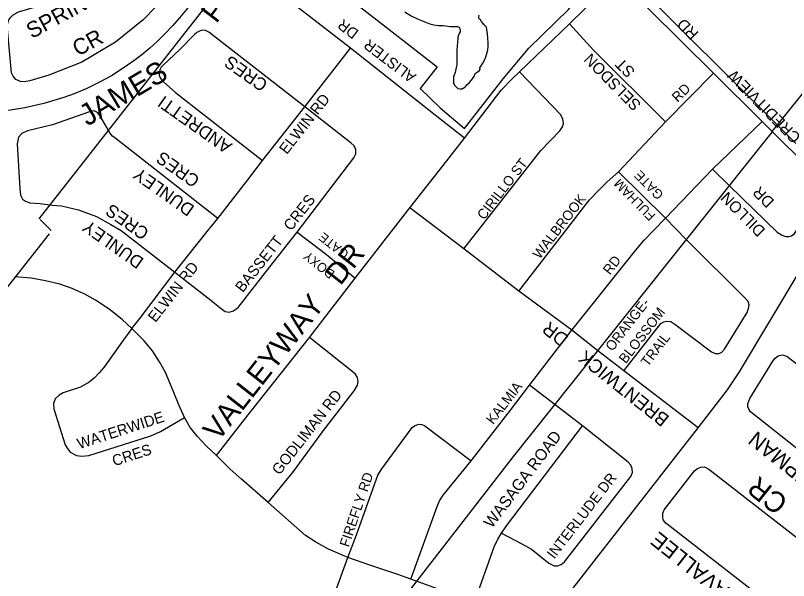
# Model space of a CAD drawing. Extents: x 586326 to 623965, y 4819854 to 4857850.
# Drawn here: x 595187 to 596086, y 4835238 to 4835896 of the extents above; entities that cross this region are included whole.
import ezdxf

# ---------------------------------------------------------------- set-up
doc = ezdxf.new("R2010")
doc.units = 0
for name, color, linetype in [('Lots_Concessions', 7, 'Continuous'), ('Major Rds and Hwys', 7, 'Continuous'), ('Major Rds Lbls', 7, 'Continuous'), ('Minor Rd Lbls', 7, 'Continuous'), ('Minor Rds', 7, 'Continuous'), ('Park Outlines', 7, 'Continuous'), ('Proposed Secondary Rds', 7, 'Continuous'), ('Secondary Rds Lbls', 7, 'Continuous'), ('SWM Ponds', 7, 'Continuous')]:
    doc.layers.add(name, color=color, linetype=linetype)

msp = doc.modelspace()

# ---------------------------------------------------------------- linework, layer by layer
at = {"layer": 'Lots_Concessions'}
for p, q in [((595214.13, 4835659.33), (595634.05, 4836194.68)), ((596067.21, 4835760.77), (596157.04, 4835872.33)), ((596057.83, 4835748.27), (596067.54, 4835760.45)), ((595765, 4835381.09), (596057.83, 4835748.27)), ((595215.35, 4835658.38), (595228.06, 4835645.62)), ((595225.74, 4835641.66), (595021.94, 4835383.8)), ((595647.33, 4835229.37), (595765, 4835381.09))]:
    msp.add_line(p, q, dxfattribs=at)
at = {"layer": 'Major Rds and Hwys'}
for points in [[(595434.41, 4835968.17), (595385.4, 4835902.35), (595377.64, 4835893.01), (595369.78, 4835884.14), (595360.48, 4835874.44), (595351.56, 4835865.62), (595342.98, 4835857.83), (595333.79, 4835850.19), (595324.48, 4835843.3), (595309.76, 4835833.24), (595298.39, 4835825.87), (595285.11, 4835818.54), (595268.96, 4835810.67), (595254.88, 4835804.58), (595242.99, 4835800.4), (595219.55, 4835793.57), (595197.29, 4835788.62), (595180.69, 4835785.6), (595163.7, 4835783.95)], [(595981.15, 4835415.73), (596015.44, 4835460.04), (596029.14, 4835481.05), (596101.06, 4835601.15), (596125.85, 4835639.86), (596146.17, 4835671.59), (596165.15, 4835699.09), (596187.05, 4835727.37), (596219.17, 4835767.54)], [(595787.09, 4835167.24), (595981.15, 4835415.73)]]:
    msp.add_lwpolyline(points, dxfattribs=at)
at = {"layer": 'Minor Rds'}
for points in [[(595355.62, 4835916.89), (595353.78, 4835912.21), (595349.5, 4835905.57), (595335.04, 4835890.7), (595302.88, 4835864.88), (595263.68, 4835841.57), (595225.58, 4835826.39), (595203.42, 4835819.95), (595196.51, 4835818.65), (595192.23, 4835819.27), (595186.98, 4835821.55), (595183.87, 4835825.12), (595182.09, 4835829.23), (595177.07, 4835884.65), (595178.87, 4835890.73), (595181.01, 4835894.05), (595183.85, 4835896.82), (595189.93, 4835900.24), (595208.52, 4835905.45), (595231.94, 4835915.97), (595253.34, 4835929.43), (595266.27, 4835939.29), (595281.47, 4835952.37), (595295.6, 4835969)], [(595576.53, 4835857.73), (595434.41, 4835968.17)], [(595999.14, 4835828.94), (595886.65, 4835940.65)], [(595943.29, 4835772.19), (595859.54, 4835855.68), (595831.61, 4835886.04)], [(595523.19, 4835789.43), (595411.72, 4835876.44), (595407.69, 4835878.49), (595404.58, 4835878.73), (595401.38, 4835878.02), (595397.69, 4835876.14), (595394.89, 4835873.93), (595377.98, 4835856.48), (595358.32, 4835838.29), (595356.01, 4835835.62), (595354.41, 4835832.51), (595353.84, 4835829.58), (595353.86, 4835826.47), (595355.04, 4835823.28), (595356.79, 4835820.67), (595359.2, 4835818.25), (595372.64, 4835806.46), (595474.06, 4835727.07)], [(595523.19, 4835789.43), (595576.53, 4835857.73)], [(595675.21, 4835779.85), (595576.53, 4835857.73)], [(595708.55, 4835624.22), (595798.16, 4835738.92), (595820.36, 4835761.71), (595823.36, 4835766.24), (595824.56, 4835770.25), (595823.62, 4835775.38), (595821.34, 4835780.19), (595773.06, 4835830.28)], [(595943.29, 4835772.19), (595999.14, 4835828.94)], [(596055.82, 4835772.68), (595999.14, 4835828.94)], [(595474.06, 4835727.07), (595523.19, 4835789.43)], [(595514.48, 4835643.84), (595580.57, 4835730.18), (595582.91, 4835734.96), (595582.88, 4835739.96), (595580.59, 4835744.3), (595577.48, 4835747.43), (595523.19, 4835789.43)], [(595295.52, 4835760.92), (595284.94, 4835779.54), (595282.2, 4835783.06), (595278.25, 4835785.04), (595272.56, 4835783.73), (595229.54, 4835768.73), (595200.49, 4835761.77), (595193.94, 4835758.66), (595190, 4835754.32), (595188.5, 4835746.6), (595191.5, 4835694.39), (595192.44, 4835686.8), (595194.86, 4835682.16), (595198.4, 4835679.67), (595203.08, 4835677.93), (595215.22, 4835676.96), (595229.17, 4835675.12)], [(595709.15, 4835753.06), (595675.21, 4835779.85)], [(595888.64, 4835713.87), (595943.29, 4835772.19)], [(595997.91, 4835716.89), (596055.82, 4835772.68)], [(596125.51, 4835688.14), (596126.52, 4835690.47), (596126.81, 4835693.25), (596126.58, 4835696.3), (596125.45, 4835699.51), (596123.76, 4835702.9), (596121.65, 4835706.02), (596119.25, 4835709.08), (596055.82, 4835772.68)], [(595421.94, 4835659.44), (595302.28, 4835753.46), (595299.57, 4835755.62), (595297.43, 4835757.89), (595295.52, 4835760.92)], [(595421.94, 4835659.44), (595457.04, 4835704.77), (595474.06, 4835727.07)], [(595772.62, 4835574.99), (595854.65, 4835681.4), (595865.43, 4835692.65), (595875.41, 4835702.32), (595888.64, 4835713.87)], [(595943.07, 4835659.85), (595888.64, 4835713.87)], [(595943.07, 4835659.85), (595997.91, 4835716.89)], [(595997.91, 4835716.89), (596017.72, 4835697.46)], [(596017.72, 4835697.46), (596073.03, 4835643.78), (596078.06, 4835640.41), (596082.9, 4835638.84), (596086.57, 4835638.5), (596090.01, 4835639.5), (596093.21, 4835642.06), (596125.51, 4835688.14)], [(595229.17, 4835675.12), (595240.23, 4835674.17), (595259.88, 4835669.8), (595280.68, 4835661.81), (595297.47, 4835652.63), (595309.76, 4835645.66), (595372.15, 4835597.15)], [(595708.55, 4835624.22), (595645.65, 4835671.91)], [(595833.99, 4835529.53), (595908.31, 4835622.44), (595918.16, 4835634.2), (595929.48, 4835646.14), (595943.07, 4835659.85)], [(595967.33, 4835635.15), (595943.07, 4835659.85)], [(595372.15, 4835597.15), (595411.31, 4835646.24), (595415.06, 4835650.88)], [(595415.06, 4835650.88), (595421.94, 4835659.44)], [(595482.51, 4835603.25), (595514.48, 4835643.84)], [(595514.48, 4835643.84), (595548.46, 4835617.63)], [(595894.67, 4835482.14), (595937.74, 4835537.27), (595941.17, 4835539.13), (595945.03, 4835540.27), (595949.42, 4835539.81), (595954.02, 4835536.76), (595996.56, 4835504.5), (596001.09, 4835502.38), (596005.44, 4835502.36), (596008.86, 4835504.19), (596011.94, 4835507.53), (596038.22, 4835550.26), (596039.92, 4835554.89), (596040.36, 4835559.18), (596039.31, 4835562.92), (596036.3, 4835566.53), (595967.33, 4835635.15)], [(595772.62, 4835574.99), (595708.55, 4835624.22)], [(595548.46, 4835617.63), (595582.03, 4835590.05)], [(595331.12, 4835543.22), (595372.15, 4835597.15)], [(595372.15, 4835597.15), (595414.02, 4835564.37), (595424.29, 4835555.88), (595430.64, 4835551.38), (595435.39, 4835550.63), (595440.52, 4835552.25), (595445.69, 4835555.94), (595482.51, 4835603.25)], [(595833.99, 4835529.53), (595772.62, 4835574.99)], [(595322.11, 4835531.38), (595331.12, 4835543.22)], [(595322.11, 4835531.38), (595312.36, 4835518.24), (595289.54, 4835486.07), (595284.04, 4835479.82), (595278.46, 4835474.27), (595272.31, 4835469.16), (595262.08, 4835463.21), (595242.11, 4835456.48), (595237.4, 4835453.82), (595232.7, 4835449.83), (595230.72, 4835444.25), (595231.02, 4835438.21), (595244.46, 4835396.29), (595246.95, 4835391.71), (595250.41, 4835387.69), (595257.7, 4835383.84), (595263.89, 4835382.92), (595271.8, 4835383.64), (595344.05, 4835406.65), (595355.4, 4835411.65), (595383.35, 4835427.82)], [(595784.9, 4835465.69), (595833.99, 4835529.53)], [(595864.48, 4835505.71), (595833.99, 4835529.53)], [(595510.29, 4835365.09), (595545.11, 4835412.92), (595580.67, 4835458.87), (595584.8, 4835465.45), (595585.58, 4835469.91), (595584.66, 4835474.36), (595582.03, 4835478.78), (595528.8, 4835521.04)], [(595894.67, 4835482.14), (595864.48, 4835505.71)], [(596178.62, 4835328.39), (596150.08, 4835349.2), (596042.18, 4835434.39), (596039.97, 4835437.52), (596038.93, 4835440.47), (596038.85, 4835443.86), (596041.4, 4835449.97), (596068, 4835493.35), (596070.85, 4835496.99), (596074.28, 4835499.57), (596079.03, 4835500.72), (596084.26, 4835499.44), (596215.3, 4835397.42)], [(595981.15, 4835415.73), (595894.67, 4835482.14)], [(595717.14, 4835377.46), (595762.56, 4835436.6), (595784.9, 4835465.69)], [(595814.55, 4835442.85), (595784.9, 4835465.69)], [(595846.73, 4835418.15), (595814.55, 4835442.85)], [(595583.43, 4835291.16), (595608.44, 4835360.87), (595613.05, 4835368.35), (595648.4, 4835416.37), (595651.08, 4835418.37), (595653.54, 4835419.48), (595656.4, 4835420.01), (595659.59, 4835419.86), (595663.2, 4835418.42), (595717.14, 4835377.46)], [(595752.22, 4835293.31), (595758.11, 4835301.98), (595846.73, 4835418.15)], [(595752.22, 4835293.31), (595775.85, 4835280.82), (595787.05, 4835274.5), (595807.26, 4835258.44), (595813.62, 4835255.29), (595817.48, 4835255.15), (595821.73, 4835256.91), (595825.73, 4835259.76), (595902.78, 4835359.12), (595904.68, 4835363.92), (595904.52, 4835368.24), (595902.89, 4835372.39), (595899.58, 4835376.08), (595846.73, 4835418.15)], [(595646.82, 4835239.73), (595677.33, 4835324.53), (595680.3, 4835330.77), (595684.23, 4835337.47), (595717.14, 4835377.46)], [(595480.49, 4835329.12), (595510.29, 4835365.09)], [(596090.27, 4835190.77), (595943.43, 4835304.89), (595940.44, 4835308.84), (595939.98, 4835312.64), (595940.25, 4835316.53), (595941.76, 4835320.36), (595976.76, 4835365.68), (595980.34, 4835368.73), (595984.28, 4835370.12), (595988.68, 4835370.32), (595993.45, 4835367.61), (596138.5, 4835255.09)], [(595573.28, 4835264.92), (595583.43, 4835291.16)], [(595720.66, 4835212.84), (595743.88, 4835277.27), (595748.11, 4835286.35), (595752.22, 4835293.31)], [(595618.17, 4835165.96), (595597.37, 4835175.68), (595587.53, 4835181.38), (595577.45, 4835190.84), (595563.63, 4835203.63), (595560.43, 4835206.84), (595558.26, 4835209.71), (595556.75, 4835213.23), (595556.38, 4835216.85), (595557.49, 4835221.16), (595573.28, 4835264.92)]]:
    msp.add_lwpolyline(points, dxfattribs=at)
at = {"layer": 'Park Outlines'}
msp.add_lwpolyline([(595476.31, 4835993.55), (595525.79, 4835954.68), (595677.26, 4835836.12), (595657.52, 4835810.85), (595680.78, 4835788.55), (595709.14, 4835764.56), (595754.24, 4835822.28), (595784.25, 4835857.71), (595830.82, 4835903.44), (595859.69, 4835945.44), (595826.12, 4835978.5), (595720.14, 4836083.7), (595669.09, 4836018.07), (595571.53, 4836114.2)], close=True, dxfattribs=at)
msp.add_lwpolyline([(596206.93, 4836078.14), (596059.27, 4836027.06), (595997.15, 4836005.57), (595987.38, 4836001.9), (595977.81, 4835997.73), (595968.47, 4835993.06), (595959.39, 4835987.91), (595950.6, 4835982.3), (595942.7, 4835976.69), (595935.09, 4835970.7), (595927.78, 4835964.35), (595920.78, 4835957.65), (595905.62, 4835942.41), (595904.7, 4835941.14), (595904.22, 4835939.65), (595904.23, 4835938.09), (595904.71, 4835936.6), (595905.64, 4835935.34), (596073.33, 4835768.47), (596094.92, 4835746.97)], dxfattribs=at)
at = {"layer": 'Proposed Secondary Rds'}
for points in [[(595831.61, 4835886.04), (595886.65, 4835940.65)], [(595773.06, 4835830.28), (595831.61, 4835886.04)], [(595709.15, 4835753.06), (595752.08, 4835808.99), (595764.59, 4835822.22), (595773.06, 4835830.28)], [(595645.65, 4835671.91), (595688.66, 4835726.83), (595709.15, 4835753.06)], [(595582.03, 4835590.05), (595645.65, 4835671.91)], [(595322.11, 4835531.38), (595310.75, 4835541.89), (595295.54, 4835553.99), (595279.61, 4835564.55), (595267.41, 4835571.71), (595252.47, 4835578), (595238.25, 4835583.16), (595221.58, 4835587.1), (595204.82, 4835590.16), (595185.98, 4835591.69)], [(595528.8, 4835521.04), (595582.03, 4835590.05)], [(595383.35, 4835427.82), (595376.53, 4835442.75), (595370.01, 4835458.89), (595361.13, 4835480.51), (595354.13, 4835492.77), (595345.93, 4835505.52), (595336.31, 4835517.29), (595322.11, 4835531.38)], [(595451.42, 4835423.61), (595528.8, 4835521.04)], [(595420.59, 4835383.54), (595408.34, 4835395.05), (595398.28, 4835405.92), (595390.08, 4835416.43), (595383.35, 4835427.82)], [(595420.59, 4835383.54), (595451.42, 4835423.61)], [(595480.49, 4835329.12), (595449.59, 4835356.32), (595436.48, 4835367.79), (595420.59, 4835383.54)], [(595573.28, 4835264.92), (595550.84, 4835274.57), (595536.28, 4835282.67), (595524.28, 4835290.67), (595480.49, 4835329.12)], [(595631.43, 4835244.99), (595599.19, 4835256.01), (595573.28, 4835264.92)], [(595646.82, 4835239.73), (595631.43, 4835244.99)], [(595720.66, 4835212.84), (595673.62, 4835229.88), (595646.82, 4835239.73)]]:
    msp.add_lwpolyline(points, dxfattribs=at)
at = {"layer": 'SWM Ponds'}
msp.add_lwpolyline([(595639.69, 4835900.11), (595647.28, 4835895.38), (595655.44, 4835891.56), (595663.05, 4835888.57), (595668.67, 4835886.32), (595673.5, 4835885.11), (595679.01, 4835884.43), (595684.32, 4835884.17), (595692.6, 4835883.08), (595698.19, 4835883.01), (595701.21, 4835882.93), (595702.86, 4835882.45), (595703.55, 4835881.1), (595704.11, 4835879.59), (595704.06, 4835876.94), (595703.38, 4835875.73), (595702.27, 4835873.11), (595701.57, 4835870.83), (595701.52, 4835868.19), (595701.05, 4835865.19), (595700.5, 4835859.84), (595700.13, 4835856.1), (595700.18, 4835852.04), (595700.44, 4835848.07), (595700.41, 4835843.4), (595700.17, 4835838.61), (595699.38, 4835835.2), (595698.49, 4835829.59), (595697.24, 4835826.27), (595696.48, 4835824.44), (595696.33, 4835822.01), (595696.27, 4835820.04), (595696.32, 4835817.18), (595697.92, 4835814.59), (595699.99, 4835812.43), (595701.6, 4835811.04), (595704.02, 4835810.36), (595706.46, 4835810.73), (595708.13, 4835811.84), (595709.77, 4835812.04), (595711.78, 4835815.31), (595714.9, 4835818.1), (595718.61, 4835822.33), (595720.92, 4835825.63), (595721.18, 4835827.17), (595721.69, 4835828.51), (595722.81, 4835829.25), (595724.5, 4835830.22), (595726.29, 4835831.64), (595727.46, 4835833.14), (595727.14, 4835835.14), (595728.47, 4835837.19), (595730.42, 4835840.37), (595732.81, 4835844.81), (595734.02, 4835847.9), (595735.2, 4835851.81), (595736.34, 4835856.03), (595736.86, 4835859.78), (595736.58, 4835862.01), (595736.65, 4835864.51), (595736.51, 4835869.32), (595736.04, 4835874.39), (595735.24, 4835879.72), (595734.63, 4835882.21), (595732.08, 4835885.14), (595729.05, 4835888.99), (595728.59, 4835889.68), (595727.87, 4835889.92), (595728.1, 4835890.53), (595727.46, 4835891.17), (595726.46, 4835891.95), (595725.93, 4835892.9), (595726.08, 4835894.13), (595726.23, 4835895.35), (595725.44, 4835896.23)], dxfattribs=at)

# ---------------------------------------------------------------- texts
at = {"layer": 'Major Rds Lbls'}
for s, rotation, p in [('POTTER   RD', 52.35947, (595420.24, 4835885.65)), ('JAMES', 30.67876, (595270.25, 4835766.43))]:
    msp.add_text(s, height=25.002, rotation=rotation, dxfattribs=at).set_placement(p)
at = {"layer": 'Minor Rd Lbls'}
for s, height, rotation, p in [('SPRINGS', 18.466, 28.43624, (595205.58, 4835868.45)), ('ALISTER   DR', 12.5682, 142.63396, (595653.84, 4835826.65)), ('CREDITVIEW            RD', 13.1851, 134.60901, (596101.51, 4835754.93)), ('CR', 18.466, 28.43624, (595259.24, 4835847.94)), ('SELSDON', 13.185, 134.60901, (595915.67, 4835792.91)), ('CRES', 14.786, 144.67997, (595481.51, 4835818.32)), ('ST', 13.185, 134.60901, (595908.57, 4835831.4)), ('RD', 11.549, 44.22203, (595957.27, 4835794.16)), ('ELWIN RD', 12.644, 51.90049, (595502.34, 4835733.49)), ('ANDRETTI', 14.786, 144.67997, (595439.88, 4835746.24)), ('CRES', 14.786, 144.67997, (595402.23, 4835706.78)), ('CIRILLO ST', 11.549, 52.35363, (595732.06, 4835657.21)), ('DUNLEY', 14.786, 144.67997, (595396.02, 4835673.24)), ('GATE', 11, 134.60901, (595941.75, 4835688.08)), ('FULHAM', 11, 134.60901, (595932.4, 4835663.65)), ('DR', 13.185, 134.60901, (596070.67, 4835680.03)), ('BASSETT   CRES', 12.6438, 51.90049, (595451.16, 4835572.61)), ('WALBROOK', 11.549, 52.35363, (595796.87, 4835611.57)), ('DILLON', 13.185, 134.60901, (596060.3, 4835646.41)), ('CRES', 14.786, 144.67997, (595343.24, 4835645.66)), ('DUNLEY', 14.786, 144.67997, (595337.03, 4835612.13)), ('GATE', 10.683, 141.77319, (595575.58, 4835620.05)), ('DOXY', 10.683, 141.77319, (595559.08, 4835597.02)), ('RD', 11.549, 52.35363, (595878.51, 4835593.17)), ('ELWIN RD', 12.644, 51.90049, (595349.51, 4835537.87)), ('ORANGE-', 11.549, 52.35363, (595881.41, 4835504.21)), ('BLOSSOM', 11.549, 52.35363, (595896.94, 4835489.87)), ('BRENTWICK    DR', 15.7449, 141.49412, (595948.79, 4835428.52)), ('TRAIL', 11.549, 52.35363, (595922.62, 4835486.22)), ('KALMIA', 11.549, 52.35363, (595742.6, 4835419.02)), ('GODLIMAN RD', 12.6438, 51.90049, (595493.86, 4835360.11)), ('WATERWIDE', 12.644, 17.97001, (595260.75, 4835390.94)), ('WASAGA ROAD', 13.4031, 52.85486, (595741.17, 4835298.2)), ('LAMPMAN', 17.937, 141.51233, (596141.94, 4835339.16)), ('CRES', 12.644, 17.97001, (595301.51, 4835371.08)), ('FIREFLY RD', 11.549, 71.29873, (595574.4, 4835276.29)), ('INTERLUDE DR', 12.157, 52.35363, (595813.67, 4835262.42)), ('CR', 24.037, 141.51233, (596087.43, 4835331.87)), ('LAVALLEE', 17.937, 141.51233, (596029.26, 4835221.24))]:
    msp.add_text(s, height=height, rotation=rotation, dxfattribs=at).set_placement(p)
at = {"layer": 'Secondary Rds Lbls'}
msp.add_text('VALLEYWAY   DR', height=25.002, rotation=51.90049, dxfattribs=at).set_placement((595422.61, 4835399.2))

doc.saveas('drawing.dxf')
